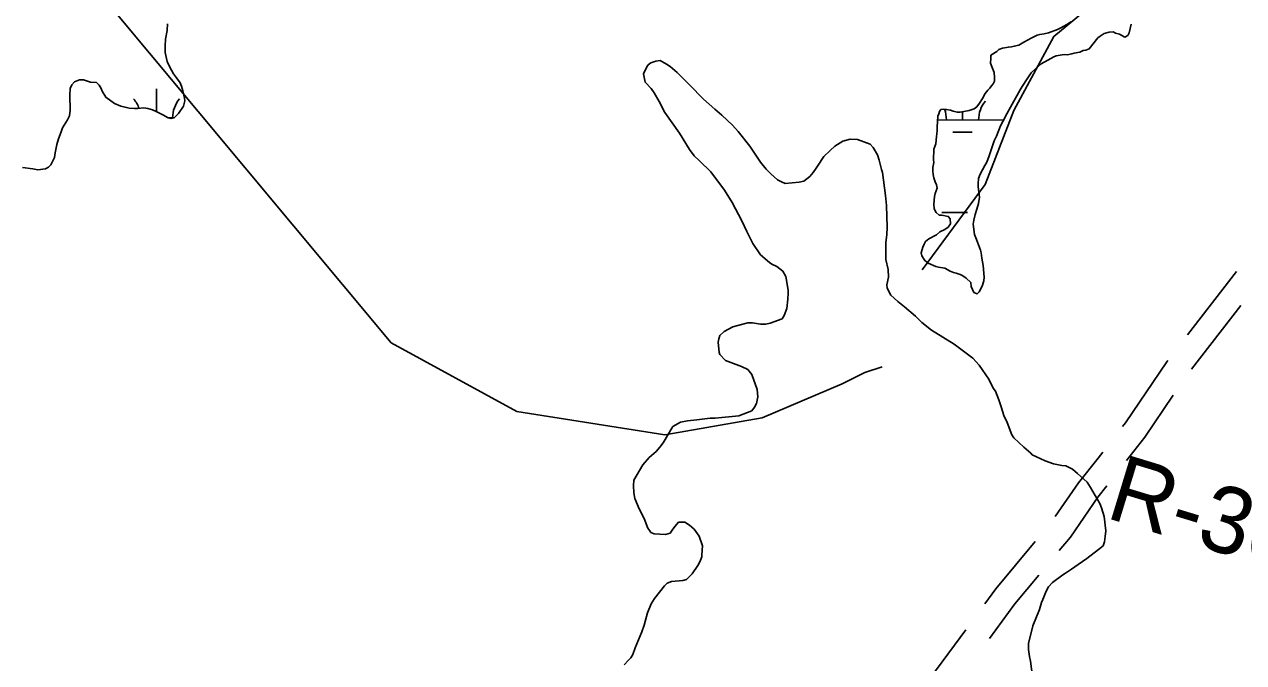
# Model space of a CAD drawing. Extents: x 3161665 to 3199565, y 885729 to 911164.
# Drawn here: x 3174412 to 3175931, y 903824 to 904620 of the extents above; entities that cross this region are included whole.
import ezdxf

# ---------------------------------------------------------------- set-up
doc = ezdxf.new("R2010")
doc.units = 0
for name, color, linetype in [('V-RIVR-RANG-IDEN', 7, 'Continuous'), ('V-ROAD-CNTR', 7, 'Continuous'), ('V-SITE-VEGE', 7, 'Continuous'), ('V-TOPO-SHOR', 7, 'Continuous'), ('V-WETL-SWMP', 7, 'Continuous')]:
    doc.layers.add(name, color=color, linetype=linetype)

msp = doc.modelspace()

# ---------------------------------------------------------------- linework, layer by layer
at = {"layer": 'V-ROAD-CNTR'}
for p, q in [((3175860.8, 904232.6), (3175922, 904311.6)), ((3175865.9, 904190.1), (3175927.1, 904269.2))]:
    msp.add_line(p, q, dxfattribs=at)
for points in [[(3175780, 904118.3), (3175783.6, 904122.9), (3175835, 904199.2), (3175836.3, 904200.9)], [(3175785.1, 904075.9), (3175807.9, 904105.3), (3175843, 904157.4)], [(3175696.2, 904006.3), (3175725.1, 904048.4), (3175749.5, 904079), (3175755.5, 904086.7)], [(3175701.2, 903964), (3175715, 903980.7), (3175749.3, 904030.6), (3175760.4, 904044.5)], [(3175608.5, 903897.3), (3175622.3, 903916), (3175671.3, 903975)], [(3175614.1, 903854.4), (3175645.9, 903897.5), (3175675.6, 903933.2)], [(3175524.8, 903785), (3175548.1, 903815.6), (3175584.7, 903865.1)]]:
    msp.add_lwpolyline(points, dxfattribs=at)
at = {"layer": 'V-SITE-VEGE'}
for p, q in [((3175189.3, 904569.4), (3175187.5, 904566.7)), ((3175192.6, 904571.7), (3175189.3, 904569.4)), ((3175198.6, 904573.6), (3175192.6, 904571.7)), ((3175204.2, 904574.5), (3175198.6, 904573.6)), ((3175212, 904570.2), (3175204.2, 904574.5)), ((3175216.6, 904567), (3175212, 904570.2)), ((3175187.5, 904566.7), (3175183.2, 904557.9)), ((3175183.2, 904557.9), (3175185.5, 904547.7)), ((3175225.4, 904559.5), (3175216.6, 904567)), ((3175240.6, 904544.2), (3175225.4, 904559.5)), ((3175185.5, 904547.7), (3175192.9, 904539.8)), ((3175192.9, 904539.8), (3175196.5, 904534.2)), ((3175258.1, 904526.5), (3175240.6, 904544.2)), ((3175196.5, 904534.2), (3175203, 904523.5)), ((3175203, 904523.5), (3175209.8, 904509.6)), ((3175272.3, 904513.9), (3175258.1, 904526.5)), ((3175209.8, 904509.6), (3175228.2, 904484.1)), ((3175281.1, 904506.4), (3175272.3, 904513.9)), ((3175294, 904493.9), (3175281.1, 904506.4)), ((3175301.3, 904486), (3175294, 904493.9)), ((3175228.2, 904484.1), (3175240.6, 904463.6)), ((3175315.6, 904467.8), (3175301.3, 904486)), ((3175240.6, 904463.6), (3175246.6, 904455.7)), ((3175328.9, 904447.9), (3175315.6, 904467.8)), ((3175416, 904462.6), (3175408.1, 904454.8)), ((3175421.6, 904467.7), (3175416, 904462.6)), ((3175431.8, 904474.1), (3175421.6, 904467.7)), ((3175440.6, 904476.4), (3175431.8, 904474.1)), ((3175449.9, 904476.3), (3175440.6, 904476.4)), ((3175465.6, 904470.2), (3175449.9, 904476.3)), ((3175469.3, 904466), (3175465.6, 904470.2)), ((3175474.8, 904457.2), (3175469.3, 904466)), ((3175246.6, 904455.7), (3175253, 904449.7)), ((3175253, 904449.7), (3175267.3, 904435.7)), ((3175336.3, 904439), (3175328.9, 904447.9)), ((3175408.1, 904454.8), (3175400.2, 904442.8)), ((3175477, 904450.3), (3175474.8, 904457.2)), ((3175479.8, 904438.7), (3175477, 904450.3)), ((3175267.3, 904435.7), (3175284.3, 904412.9)), ((3175341.8, 904433.4), (3175336.3, 904439)), ((3175350.1, 904426), (3175341.8, 904433.4)), ((3175394.6, 904435), (3175390.4, 904429.9)), ((3175398.3, 904440.5), (3175394.6, 904435)), ((3175400.2, 904442.8), (3175398.3, 904440.5)), ((3175481.1, 904435), (3175479.8, 904438.7)), ((3175484.7, 904406.2), (3175481.1, 904435)), ((3175355.2, 904423.2), (3175350.1, 904426)), ((3175359.8, 904421.3), (3175355.2, 904423.2)), ((3175377.4, 904423), (3175359.8, 904421.3)), ((3175382.9, 904424.4), (3175377.4, 904423)), ((3175390.4, 904429.9), (3175382.9, 904424.4)), ((3175284.3, 904412.9), (3175293.9, 904397.6)), ((3175486, 904393.7), (3175484.7, 904406.2)), ((3175293.9, 904397.6), (3175305.8, 904374.8)), ((3175486.8, 904366.9), (3175486, 904393.7)), ((3175305.8, 904374.8), (3175312.2, 904361.4)), ((3175312.2, 904361.4), (3175319.5, 904346.5)), ((3175485.3, 904347.9), (3175486.2, 904357.2)), ((3175486.2, 904357.2), (3175486.8, 904366.9)), ((3175319.5, 904346.5), (3175329.2, 904332.6)), ((3175485.2, 904326.6), (3175485.3, 904347.9)), ((3175329.2, 904332.6), (3175340.2, 904322.8)), ((3175487.9, 904314.1), (3175485.2, 904326.6)), ((3175340.2, 904322.8), (3175343, 904320.9)), ((3175343, 904320.9), (3175349.5, 904317.7)), ((3175349.5, 904317.7), (3175356.8, 904312.1)), ((3175356.8, 904312.1), (3175360.5, 904305.6)), ((3175488.3, 904304.4), (3175487.9, 904314.1)), ((3175360.5, 904305.6), (3175363.7, 904288.4)), ((3175486.4, 904295.1), (3175488.3, 904304.4)), ((3175486.8, 904291), (3175486.4, 904295.1)), ((3175363.6, 904284.7), (3175363.1, 904277.3)), ((3175363.7, 904288.4), (3175363.6, 904284.7)), ((3175491.4, 904282.2), (3175486.8, 904291)), ((3175500.1, 904274.2), (3175491.4, 904282.2)), ((3175361.7, 904265.7), (3175358.4, 904257)), ((3175363.1, 904277.3), (3175361.7, 904265.7)), ((3175508.4, 904267.7), (3175500.1, 904274.2)), ((3175522.3, 904256.1), (3175508.4, 904267.7)), ((3175356.1, 904252.8), (3175341.2, 904247.3)), ((3175358.4, 904257), (3175356.1, 904252.8)), ((3175530.1, 904248.1), (3175522.3, 904256.1)), ((3175283.8, 904237), (3175278.6, 904232)), ((3175294.4, 904242.5), (3175283.8, 904237)), ((3175299.1, 904243.9), (3175294.4, 904242.5)), ((3175313.4, 904247.5), (3175299.1, 904243.9)), ((3175319, 904247.5), (3175313.4, 904247.5)), ((3175329.2, 904246), (3175319, 904247.5)), ((3175335.6, 904246), (3175329.2, 904246)), ((3175341.2, 904247.3), (3175335.6, 904246)), ((3175542.1, 904238.4), (3175530.1, 904248.1)), ((3175570.2, 904221.1), (3175542.1, 904238.4)), ((3175277.2, 904227.8), (3175276.3, 904223.6)), ((3175276.3, 904223.6), (3175277.6, 904210.7)), ((3175278.6, 904232), (3175277.2, 904227.8)), ((3175593.7, 904203.8), (3175570.2, 904221.1)), ((3175277.6, 904210.7), (3175278.5, 904208.3)), ((3175278.5, 904208.3), (3175285.4, 904200.9)), ((3175285.4, 904200.9), (3175305.3, 904193.4)), ((3175305.3, 904193.4), (3175313.1, 904189.6)), ((3175313.1, 904189.6), (3175318.2, 904183.1)), ((3175601.5, 904195), (3175593.7, 904203.8)), ((3175613.5, 904177.3), (3175601.5, 904195)), ((3175318.2, 904183.1), (3175325, 904164.6)), ((3175619, 904166.2), (3175613.5, 904177.3)), ((3175325, 904164.6), (3175325.9, 904155.3)), ((3175621.7, 904162.5), (3175619, 904166.2)), ((3175625.8, 904151.8), (3175621.7, 904162.5)), ((3175324, 904147), (3175321.6, 904142.4)), ((3175325.9, 904155.3), (3175324, 904147)), ((3175628.6, 904143), (3175625.8, 904151.8)), ((3175266.5, 904128.8), (3175249.8, 904126.6)), ((3175272.5, 904128.8), (3175266.5, 904128.8)), ((3175302.1, 904131.8), (3175272.5, 904128.8)), ((3175318.4, 904137.8), (3175302.1, 904131.8)), ((3175321.6, 904142.4), (3175318.4, 904137.8)), ((3175632.2, 904132.3), (3175628.6, 904143)), ((3175636.3, 904123.5), (3175632.2, 904132.3)), ((3175219.7, 904118.4), (3175208, 904098.1)), ((3175229.4, 904123.9), (3175219.7, 904118.4)), ((3175238.2, 904125.7), (3175229.4, 904123.9)), ((3175249.8, 904126.6), (3175238.2, 904125.7)), ((3175642.2, 904108.2), (3175636.3, 904123.5)), ((3175208, 904098.1), (3175203.8, 904092.6)), ((3175644.5, 904104.5), (3175642.2, 904108.2)), ((3175657, 904092.8), (3175644.5, 904104.5)), ((3175199.1, 904087.5), (3175190.3, 904079.7)), ((3175203.8, 904092.6), (3175199.1, 904087.5)), ((3175665.7, 904085.4), (3175657, 904092.8)), ((3175667.6, 904083), (3175665.7, 904085.4)), ((3175683.7, 904075.5), (3175667.6, 904083)), ((3175182.4, 904070.5), (3175171.2, 904051.6)), ((3175190.3, 904079.7), (3175182.4, 904070.5)), ((3175693.9, 904071.8), (3175683.7, 904075.5)), ((3175704.5, 904069.9), (3175693.9, 904071.8)), ((3175709.2, 904069.4), (3175704.5, 904069.9)), ((3175717.5, 904065.2), (3175709.2, 904069.4)), ((3175723.9, 904060.1), (3175717.5, 904065.2)), ((3175735.9, 904048.9), (3175723.9, 904060.1)), ((3175171.2, 904051.6), (3175170.7, 904045.1)), ((3175170.7, 904045.1), (3175171.1, 904035.8)), ((3175740, 904042.4), (3175735.9, 904048.9)), ((3175751.5, 904022.4), (3175740, 904042.4)), ((3175171.1, 904035.8), (3175172.4, 904028.9)), ((3175172.4, 904028.9), (3175177.9, 904015.9)), ((3175753.8, 904017.3), (3175751.5, 904022.4)), ((3175177.9, 904015.9), (3175184.3, 904003.8)), ((3175756.9, 904006.2), (3175753.8, 904017.3)), ((3175184.3, 904003.8), (3175188.9, 903991.7)), ((3175188.9, 903991.7), (3175191.2, 903988.5)), ((3175219, 903989.3), (3175222.2, 903993.9)), ((3175222.2, 903993.9), (3175226.9, 903999.4)), ((3175226.9, 903999.4), (3175234.8, 903999.4)), ((3175234.8, 903999.4), (3175240.7, 903995.6)), ((3175240.7, 903995.6), (3175246.3, 903990.5)), ((3175759.2, 903988.6), (3175756.9, 904006.2)), ((3175191.2, 903988.5), (3175192.6, 903986.2)), ((3175192.6, 903986.2), (3175196.7, 903984.8)), ((3175196.7, 903984.8), (3175210.6, 903983.8)), ((3175210.6, 903983.8), (3175216.6, 903985.6)), ((3175216.6, 903985.6), (3175219, 903989.3)), ((3175246.3, 903990.5), (3175252.7, 903981.7)), ((3175252.7, 903981.7), (3175256.8, 903969.6)), ((3175757.7, 903974.7), (3175758.2, 903981.6)), ((3175758.2, 903981.6), (3175759.2, 903988.6)), ((3175256.8, 903969.6), (3175255.8, 903958.5)), ((3175735.4, 903954), (3175750.2, 903965)), ((3175750.2, 903965), (3175755.8, 903969.6)), ((3175755.8, 903969.6), (3175757.7, 903974.7)), ((3175253.5, 903949.7), (3175251.1, 903945.1)), ((3175255.8, 903956.2), (3175253.5, 903949.7)), ((3175255.8, 903958.5), (3175255.8, 903956.2)), ((3175716.3, 903940.7), (3175724.7, 903946.6)), ((3175724.7, 903946.6), (3175735.4, 903954)), ((3175244.1, 903935), (3175236.7, 903927.6)), ((3175251.1, 903945.1), (3175244.1, 903935)), ((3175692.6, 903924.1), (3175705.6, 903933.8)), ((3175705.6, 903933.8), (3175708.9, 903935.6)), ((3175708.9, 903935.6), (3175716.3, 903940.7)), ((3175209.3, 903919.9), (3175197.2, 903904.2)), ((3175213, 903923.1), (3175209.3, 903919.9)), ((3175218.1, 903925.4), (3175213, 903923.1)), ((3175232.5, 903926.7), (3175218.1, 903925.4)), ((3175236.7, 903927.6), (3175232.5, 903926.7)), ((3175684.7, 903913.1), (3175687.9, 903918.6)), ((3175687.9, 903918.6), (3175692.6, 903924.1)), ((3175197.2, 903904.2), (3175193, 903897.3)), ((3175679, 903899.2), (3175680.5, 903902.9)), ((3175680.5, 903902.9), (3175684.7, 903913.1)), ((3175188.3, 903886.2), (3175184, 903871)), ((3175193, 903897.3), (3175188.3, 903886.2)), ((3175668.2, 903870.1), (3175676.7, 903890.4)), ((3175676.7, 903890.4), (3175679, 903899.2)), ((3175184, 903871), (3175181.2, 903862.6)), ((3175663, 903847.9), (3175668.2, 903870.1)), ((3175181.2, 903862.6), (3175172.8, 903842.8)), ((3175172.8, 903842.8), (3175170, 903834.5)), ((3175663, 903840.5), (3175663, 903847.9)), ((3175663.9, 903831.7), (3175663, 903840.5)), ((3175164.8, 903827.1), (3175159.2, 903821.6)), ((3175167.6, 903830.3), (3175164.8, 903827.1)), ((3175170, 903834.5), (3175167.6, 903830.3)), ((3175665.2, 903826.2), (3175663.9, 903831.7)), ((3175669.2, 903797.4), (3175665.2, 903826.2))]:
    msp.add_line(p, q, dxfattribs=at)
at = {"layer": 'V-TOPO-SHOR'}
for points in [[(3175530.4, 904313.6), (3175608.9, 904420), (3175644.6, 904512.3), (3175694.6, 904604.6), (3175780, 904675.5), (3175829.9, 904725.2), (3175886.9, 904796.2), (3175901.2, 904838.8), (3175915.5, 904867.2)], [(3174507.6, 904657), (3174869.2, 904222.6), (3175025.4, 904137), (3175210.1, 904108.1), (3175331, 904129.2), (3175430.6, 904171.6), (3175459.1, 904185.8), (3175480.4, 904192.8)]]:
    msp.add_lwpolyline(points, dxfattribs=at)
at = {"layer": 'V-WETL-SWMP'}
for p, q in [((3174576.9, 904511), (3174577, 904539.3)), ((3175580.7, 904500.5), (3175580.7, 904510.8)), ((3174591.7, 904503.3), (3174598.6, 904503.3)), ((3175549.8, 904500.6), (3175630.7, 904500.4)), ((3175568.6, 904485.2), (3175592.6, 904485.1)), ((3175555, 904385.2), (3175587, 904385.1))]:
    msp.add_line(p, q, dxfattribs=at)
for points in [[(3174590.6, 904620.1), (3174589.9, 904612.1), (3174588.1, 904601.3), (3174587.4, 904593), (3174587.6, 904584.4), (3174590.3, 904573.2), (3174592.9, 904567), (3174598, 904557.8), (3174601.8, 904553), (3174606.1, 904546.9), (3174607.9, 904542.7), (3174609.7, 904536.9), (3174611.8, 904527.6), (3174612.2, 904524.4), (3174610.4, 904517.8), (3174604.1, 904508.6), (3174598.7, 904503.3), (3174594.7, 904502.3), (3174591.5, 904503.3), (3174584.8, 904506.8), (3174576.6, 904511.2), (3174571.8, 904513), (3174566.2, 904514.8), (3174560.9, 904515.5), (3174553.1, 904514.7), (3174549.3, 904514.7), (3174542.7, 904515.4), (3174537.7, 904516.4), (3174532.3, 904517.8), (3174524.4, 904520.9), (3174513.6, 904528.9), (3174509.1, 904536.3), (3174507.7, 904539.7), (3174505.3, 904543.9), (3174502, 904547.3), (3174494.8, 904547.8), (3174486, 904550.4), (3174480.8, 904550.4), (3174474.8, 904548.1)], [(3175537.7, 904321.9), (3175533.8, 904325.2), (3175530.2, 904331.3), (3175529.2, 904334.8), (3175531.4, 904342), (3175532.8, 904345.9), (3175534.6, 904349.1), (3175538.9, 904352.2), (3175548.2, 904357.2), (3175552.5, 904361.1), (3175558.6, 904363.9), (3175562.9, 904367.1), (3175565.8, 904371), (3175565.4, 904377.1), (3175563, 904380.3), (3175554.8, 904381.8), (3175551.6, 904381.8), (3175547.7, 904385), (3175545.5, 904389.7), (3175544.9, 904395.7), (3175545.6, 904405.3), (3175546.4, 904408.9), (3175548.9, 904415.7), (3175548.2, 904419.6), (3175546.8, 904423.2), (3175545, 904428.5), (3175544, 904432.4), (3175543.7, 904436.7), (3175543.7, 904441.4), (3175544.8, 904447.4), (3175544.5, 904450.6), (3175544.9, 904464.2), (3175547.4, 904470.9), (3175548.2, 904479.8), (3175548.6, 904483.1), (3175549.3, 904487.3), (3175549.3, 904491.6), (3175550.1, 904505.2), (3175551.2, 904508), (3175551.9, 904511.2), (3175553.7, 904513.7), (3175556.9, 904514), (3175560.5, 904513.7), (3175565.8, 904512.6), (3175569, 904511.5), (3175574, 904510.4), (3175577.6, 904510.3), (3175589, 904512.1), (3175595.1, 904514.5), (3175598.7, 904517), (3175601.9, 904521.6), (3175605.5, 904527.3), (3175608.7, 904533.4), (3175612.3, 904537.6), (3175614.8, 904540.1), (3175616.6, 904542.9), (3175618.8, 904545.4), (3175620.6, 904549), (3175620.6, 904553.6), (3175619.9, 904559.7), (3175617.8, 904565.7), (3175615.7, 904571.1), (3175615.8, 904577.2), (3175616.1, 904581.1), (3175623.3, 904586), (3175625.8, 904588.5), (3175630.5, 904589.9), (3175637.9, 904591.3), (3175641.5, 904591.6), (3175645.1, 904592.3), (3175650.8, 904593.7), (3175656.9, 904597.6), (3175666.2, 904602.6), (3175673.7, 904606.1), (3175676.9, 904607.1), (3175682.3, 904607.8), (3175687.6, 904609.2), (3175699, 904613.4), (3175703.3, 904615.2), (3175710.5, 904619.4), (3175715.5, 904622.6)], [(3175790.7, 904619.7), (3175788.2, 904609), (3175786.4, 904605.8), (3175782.8, 904603.7), (3175776, 904607.3), (3175771, 904608.8), (3175768.2, 904610.2), (3175763.2, 904609.9), (3175757.1, 904608.1), (3175752.1, 904604.9), (3175749.3, 904602.8), (3175738.5, 904589.3), (3175734.2, 904587.6), (3175731, 904586.9), (3175726.7, 904585.1), (3175719.9, 904583.7), (3175716.7, 904582.7), (3175711, 904581.6), (3175707.1, 904582), (3175697.4, 904580.6), (3175694.2, 904579.2), (3175687.1, 904575), (3175678.5, 904570.4), (3175671, 904563.7), (3175666.3, 904559.1), (3175662.7, 904554.4), (3175661.3, 904551.6), (3175654.8, 904542.4), (3175652.3, 904538.1), (3175640.4, 904516.4), (3175635.7, 904508.2), (3175631, 904498.6), (3175627.8, 904493), (3175623.1, 904480.1), (3175620.2, 904474.5), (3175615.8, 904462), (3175614, 904455.9), (3175610.8, 904448.1), (3175608.6, 904443.9), (3175602.5, 904432.8), (3175600.7, 904427.5), (3175600.3, 904421.1), (3175600.3, 904417.2), (3175602, 904404.3), (3175600.5, 904396.5), (3175598.7, 904389.4), (3175596.5, 904382.6), (3175594.7, 904375.8), (3175593.9, 904370.5), (3175595.6, 904357.6), (3175598.1, 904351.6), (3175603, 904338.3), (3175603.7, 904335.1), (3175604.7, 904328.3), (3175606.5, 904319.1), (3175607.8, 904304.4), (3175607.4, 904300.2), (3175605.6, 904294.8), (3175603.5, 904290.2), (3175601.3, 904286.3), (3175598.8, 904283.8), (3175594.9, 904285.6), (3175591.4, 904293.1), (3175591, 904297.8), (3175585.4, 904303.5), (3175579.7, 904307.1), (3175576.5, 904308.2), (3175572.9, 904309.6), (3175569.3, 904310.4), (3175565.4, 904312.2), (3175558.7, 904315.8), (3175550.8, 904316.9), (3175547.3, 904318), (3175537.7, 904321.9)], [(3174474.8, 904548.1), (3174471.4, 904544.1), (3174469.2, 904539.5), (3174469, 904531.5), (3174469.4, 904512.8), (3174468.4, 904505.8), (3174466, 904500.8), (3174459.9, 904490.5), (3174457.9, 904485.7), (3174454.7, 904476.9), (3174452.8, 904470), (3174450.6, 904459.6), (3174449.6, 904453.8), (3174445.3, 904444.5), (3174442.5, 904441.7), (3174438.7, 904439.5), (3174429.1, 904438.4), (3174422.7, 904439.6), (3174409.8, 904441.3)]]:
    msp.add_lwpolyline(points, dxfattribs=at)
for centre, start, end in [((3174521.6, 904503.9), 18.1214, 40.6135), ((3174632.1, 904503.6), 139.0698, 180.6135), ((3175635.9, 904500.9), 139.0698, 180.6135), ((3175525.4, 904501.2), 359.0698, 21.1332)]:
    msp.add_arc(centre, 35.2, start, end, dxfattribs=at)

# ---------------------------------------------------------------- texts
at = {"layer": 'V-RIVR-RANG-IDEN'}
msp.add_text('R-301.4', height=83, rotation=343.0424, dxfattribs=at).set_placement((3175757.1, 904005.3))

doc.saveas('drawing.dxf')
